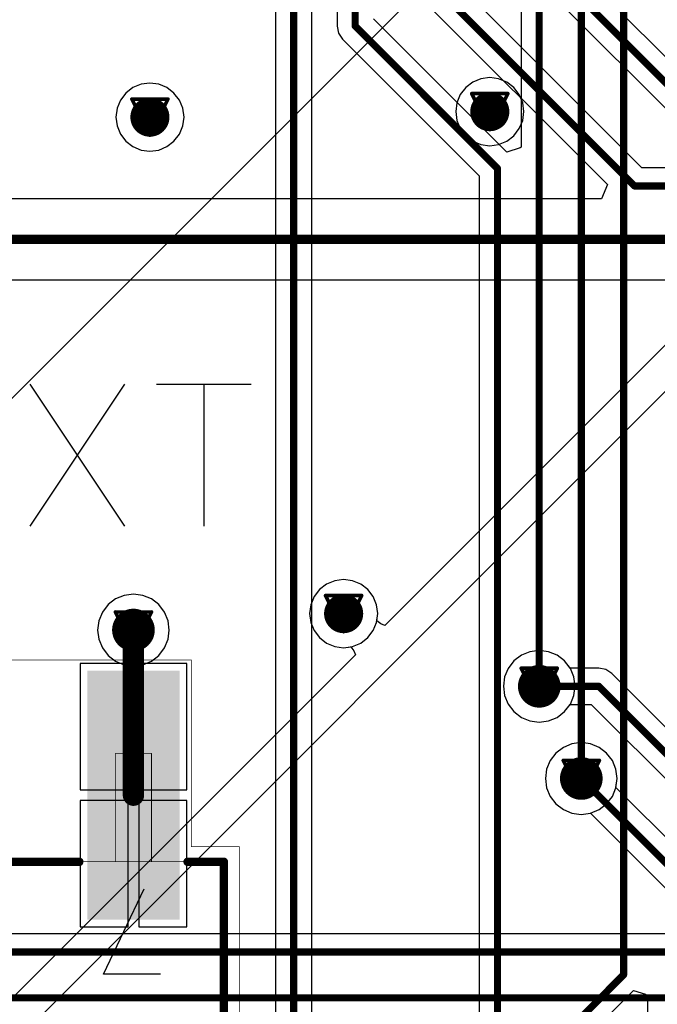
# Model space of a CAD drawing. Header units: millimetres. Extents: x 138 to 555, y 26 to 334.
# Tile 258 of 656: x 201 to 210, y 213 to 227. Entities that reach past the tile are written whole.
import ezdxf

# ---------------------------------------------------------------- set-up
doc = ezdxf.new("R2010")
doc.units = ezdxf.units.MM
for name, color, linetype in [('BottomLayer', 5, 'Continuous'), ('DrillDrawing', 1, 'Continuous'), ('Mechanical20', 56, 'Continuous'), ('Mechanical27', 56, 'Continuous'), ('MidLayer1', 16, 'Continuous'), ('MidLayer2', 76, 'Continuous'), ('MidLayer3', 90, 'Continuous'), ('MidLayer4', 156, 'Continuous'), ('MultiLayer', 9, 'Continuous'), ('TopLayer', 1, 'Continuous'), ('TopOverlay', 2, 'Continuous'), ('TopPaste', 8, 'Continuous'), ('TopSolder', 216, 'Continuous'), ('ViaHoleLayer', 16, 'Continuous')]:
    doc.layers.add(name, color=color, linetype=linetype)

# ---------------------------------------------------------------- blocks, each defined once
blk = doc.blocks.new('CON_SAMTEC_SSM_104_L_DH_518')
at = {"layer": 'Mechanical20', "const_width": 0.01}
for points in [[(4.625, 6.9), (-4.625, 6.9)], [(-4.625, 6.9), (-4.625, 4.275)], [(4.625, 6.9), (4.625, 4.275)], [(-5.3, 4.275), (-5.3, -4.275)], [(-4.625, 4.275), (-5.3, 4.275)], [(-5.3, 4.275), (-5.3, 4.075)], [(5.3, 4.275), (4.625, 4.275)], [(5.3, 4.275), (5.3, -4.075)], [(5.3, -4.075), (5.3, -4.275)], [(-4.625, -4.275), (-5.3, -4.275)], [(-4.625, -4.275), (-4.625, -6.9)], [(4.625, -4.275), (4.625, -6.9)], [(5.3, -4.275), (4.625, -4.275)], [(4.625, -6.9), (-4.625, -6.9)]]:
    blk.add_lwpolyline(points, dxfattribs=at)
at = {"layer": 'Mechanical20', "const_width": 0.005}
for points in [[(-4.627, 6.9, 1), (-4.623, 6.9, 1)], [(-4.627, 6.9, 1), (-4.623, 6.9, 1)], [(4.623, 6.9, 1), (4.627, 6.9, 1)], [(4.623, 6.9, 1), (4.627, 6.9, 1)], [(-5.302, 4.275, 1), (-5.298, 4.275, 1)], [(-5.302, 4.275, 1), (-5.298, 4.275, 1)], [(-5.302, 4.275, 1), (-5.298, 4.275, 1)], [(-4.627, 4.275, 1), (-4.623, 4.275, 1)], [(-4.627, 4.275, 1), (-4.623, 4.275, 1)], [(4.623, 4.275, 1), (4.627, 4.275, 1)], [(4.623, 4.275, 1), (4.627, 4.275, 1)], [(5.298, 4.275, 1), (5.302, 4.275, 1)], [(5.298, 4.275, 1), (5.302, 4.275, 1)], [(-5.302, 4.075, 1), (-5.298, 4.075, 1)], [(5.298, -4.075, 1), (5.302, -4.075, 1)], [(5.298, -4.075, 1), (5.302, -4.075, 1)], [(-5.302, -4.275, 1), (-5.298, -4.275, 1)], [(-5.302, -4.275, 1), (-5.298, -4.275, 1)], [(-4.627, -4.275, 1), (-4.623, -4.275, 1)], [(-4.627, -4.275, 1), (-4.623, -4.275, 1)], [(4.623, -4.275, 1), (4.627, -4.275, 1)], [(4.623, -4.275, 1), (4.627, -4.275, 1)], [(5.298, -4.275, 1), (5.302, -4.275, 1)], [(5.298, -4.275, 1), (5.302, -4.275, 1)], [(-4.627, -6.9, 1), (-4.623, -6.9, 1)], [(-4.627, -6.9, 1), (-4.623, -6.9, 1)], [(4.623, -6.9, 1), (4.627, -6.9, 1)], [(4.623, -6.9, 1), (4.627, -6.9, 1)]]:
    blk.add_lwpolyline(points, format="xyb", close=True, dxfattribs=at)
at = {"layer": 'Mechanical27'}
for p, q in [((-3.905, 3.74), (-4.077, 3.683)), ((-3.677, 3.74), (-3.905, 3.74)), ((-3.505, 3.683), (-3.677, 3.74)), ((3.6, 3.683), (3.715, 3.74)), ((3.715, 3.74), (3.943, 3.74)), ((3.943, 3.74), (4.057, 3.683)), ((-4.077, 3.683), (-4.134, 3.568)), ((-3.448, 3.568), (-3.505, 3.683)), ((3.486, 3.511), (3.543, 3.625)), ((3.543, 3.625), (3.6, 3.683)), ((4.057, 3.683), (4.115, 3.625)), ((4.115, 3.625), (4.172, 3.511)), ((-4.134, 3.568), (-4.134, 3.454)), ((-3.448, 3.454), (-3.448, 3.568)), ((3.486, 3.454), (3.486, 3.511)), ((4.172, 3.511), (4.172, 3.397)), ((-4.134, 3.454), (-4.077, 3.34)), ((-4.077, 3.34), (-3.962, 3.283)), ((-3.62, 3.283), (-3.505, 3.34)), ((-3.505, 3.34), (-3.448, 3.454)), ((4.172, 3.397), (4.115, 3.283)), ((-4.02, 3.168), (-3.848, 3.226)), ((-3.962, 3.283), (-3.734, 3.226)), ((-3.848, 3.226), (-3.62, 3.283)), ((-3.734, 3.226), (-3.563, 3.168)), ((4.115, 3.283), (4, 3.111)), ((-4.191, 2.94), (-4.134, 3.054)), ((-4.134, 3.054), (-4.02, 3.168)), ((-3.563, 3.168), (-3.448, 3.054)), ((-3.448, 3.054), (-3.391, 2.94)), ((4, 3.111), (3.429, 2.54)), ((-4.191, 2.769), (-4.191, 2.94)), ((-3.391, 2.94), (-3.391, 2.769)), ((-4.134, 2.654), (-4.191, 2.769)), ((-4.077, 2.597), (-4.134, 2.654)), ((-3.448, 2.654), (-3.505, 2.597)), ((-3.391, 2.769), (-3.448, 2.654)), ((-3.905, 2.54), (-4.077, 2.597)), ((-3.677, 2.54), (-3.905, 2.54)), ((-3.505, 2.597), (-3.677, 2.54)), ((3.429, 2.54), (4.229, 2.54)), ((-4.191, -2.483), (-3.391, -2.483)), ((-3.391, -2.483), (-3.962, -3.683)), ((3.67, -2.655), (3.842, -2.483)), ((3.842, -2.483), (3.842, -3.683)), ((3.556, -2.712), (3.67, -2.655))]:
    blk.add_line(p, q, dxfattribs=at)
at = {"layer": 'Mechanical27', "const_width": 0.01}
for points in [[(-4.064, 5.588), (-4.064, 4.065)], [(-3.556, 5.588), (-4.064, 5.588)], [(-3.556, 5.588), (-3.556, 4.065)], [(-1.016, 5.588), (-1.524, 5.588)], [(-1.524, 5.588), (-1.524, 4.065)], [(-1.016, 5.588), (-1.016, 4.065)], [(1.524, 5.588), (1.016, 5.588)], [(1.016, 5.588), (1.016, 4.065)], [(1.524, 5.588), (1.524, 4.065)], [(4.064, 5.588), (3.556, 5.588)], [(3.556, 5.588), (3.556, 4.065)], [(4.064, 5.588), (4.064, 4.065)], [(-5.08, 4.065), (-5.08, -4.065)], [(5.08, 4.065), (-5.08, 4.065)], [(5.08, 4.065), (5.08, -4.065)], [(5.08, -4.065), (-5.08, -4.065)], [(-4.064, -4.064), (-4.064, -5.587)], [(-3.556, -4.064), (-3.556, -5.587)], [(-1.524, -4.064), (-1.524, -5.587)], [(-1.016, -4.064), (-1.016, -5.587)], [(1.016, -4.065), (1.016, -5.588)], [(1.524, -4.065), (1.524, -5.588)], [(3.556, -4.065), (3.556, -5.588)], [(4.064, -4.065), (4.064, -5.588)], [(-3.556, -5.587), (-4.064, -5.587)], [(-1.016, -5.587), (-1.524, -5.587)], [(1.524, -5.588), (1.016, -5.588)], [(4.064, -5.588), (3.556, -5.588)]]:
    blk.add_lwpolyline(points, dxfattribs=at)
at = {"layer": 'Mechanical27', "const_width": 0.005}
for points in [[(-4.066, 5.588, 1), (-4.062, 5.588, 1)], [(-4.066, 5.588, 1), (-4.062, 5.588, 1)], [(-3.558, 5.588, 1), (-3.554, 5.588, 1)], [(-3.558, 5.588, 1), (-3.554, 5.588, 1)], [(-1.526, 5.588, 1), (-1.522, 5.588, 1)], [(-1.526, 5.588, 1), (-1.522, 5.588, 1)], [(-1.018, 5.588, 1), (-1.014, 5.588, 1)], [(-1.018, 5.588, 1), (-1.014, 5.588, 1)], [(1.014, 5.588, 1), (1.018, 5.588, 1)], [(1.014, 5.588, 1), (1.018, 5.588, 1)], [(1.522, 5.588, 1), (1.526, 5.588, 1)], [(1.522, 5.588, 1), (1.526, 5.588, 1)], [(3.554, 5.588, 1), (3.558, 5.588, 1)], [(3.554, 5.588, 1), (3.558, 5.588, 1)], [(4.062, 5.588, 1), (4.066, 5.588, 1)], [(4.062, 5.588, 1), (4.066, 5.588, 1)], [(-5.082, 4.065, 1), (-5.078, 4.065, 1)], [(-5.082, 4.065, 1), (-5.078, 4.065, 1)], [(-4.066, 4.065, 1), (-4.062, 4.065, 1)], [(-3.558, 4.065, 1), (-3.554, 4.065, 1)], [(-1.526, 4.065, 1), (-1.522, 4.065, 1)], [(-1.018, 4.065, 1), (-1.014, 4.065, 1)], [(1.014, 4.065, 1), (1.018, 4.065, 1)], [(1.522, 4.065, 1), (1.526, 4.065, 1)], [(3.554, 4.065, 1), (3.558, 4.065, 1)], [(4.062, 4.065, 1), (4.066, 4.065, 1)], [(5.078, 4.065, 1), (5.082, 4.065, 1)], [(5.078, 4.065, 1), (5.082, 4.065, 1)], [(-5.082, -4.065, 1), (-5.078, -4.065, 1)], [(-5.082, -4.065, 1), (-5.078, -4.065, 1)], [(-4.066, -4.064, 1), (-4.062, -4.064, 1)], [(-3.558, -4.064, 1), (-3.554, -4.064, 1)], [(-1.526, -4.064, 1), (-1.522, -4.064, 1)], [(-1.018, -4.064, 1), (-1.014, -4.064, 1)], [(1.014, -4.065, 1), (1.018, -4.065, 1)], [(1.522, -4.065, 1), (1.526, -4.065, 1)], [(3.554, -4.065, 1), (3.558, -4.065, 1)], [(4.062, -4.065, 1), (4.066, -4.065, 1)], [(5.078, -4.065, 1), (5.082, -4.065, 1)], [(5.078, -4.065, 1), (5.082, -4.065, 1)], [(-4.066, -5.587, 1), (-4.062, -5.587, 1)], [(-4.066, -5.587, 1), (-4.062, -5.587, 1)], [(-3.558, -5.587, 1), (-3.554, -5.587, 1)], [(-3.558, -5.587, 1), (-3.554, -5.587, 1)], [(-1.526, -5.587, 1), (-1.522, -5.587, 1)], [(-1.526, -5.587, 1), (-1.522, -5.587, 1)], [(-1.018, -5.587, 1), (-1.014, -5.587, 1)], [(-1.018, -5.587, 1), (-1.014, -5.587, 1)], [(1.014, -5.588, 1), (1.018, -5.588, 1)], [(1.014, -5.588, 1), (1.018, -5.588, 1)], [(1.522, -5.588, 1), (1.526, -5.588, 1)], [(1.522, -5.588, 1), (1.526, -5.588, 1)], [(3.554, -5.588, 1), (3.558, -5.588, 1)], [(3.554, -5.588, 1), (3.558, -5.588, 1)], [(4.062, -5.588, 1), (4.066, -5.588, 1)], [(4.062, -5.588, 1), (4.066, -5.588, 1)]]:
    blk.add_lwpolyline(points, format="xyb", close=True, dxfattribs=at)
at = {"layer": 'TopLayer'}
for points in [[(-4.41, 3.3), (-3.21, 3.3), (-4.41, 6.7), (-3.21, 6.7)], [(-1.87, 3.3), (-0.67, 3.3), (-1.87, 6.7), (-0.67, 6.7)], [(0.67, 3.3), (1.87, 3.3), (0.67, 6.7), (1.87, 6.7)], [(3.21, 3.3), (4.41, 3.3), (3.21, 6.7), (4.41, 6.7)], [(-4.41, -6.7), (-3.21, -6.7), (-4.41, -3.3), (-3.21, -3.3)], [(-1.87, -6.7), (-0.67, -6.7), (-1.87, -3.3), (-0.67, -3.3)], [(0.67, -6.7), (1.87, -6.7), (0.67, -3.3), (1.87, -3.3)], [(3.21, -6.7), (4.41, -6.7), (3.21, -3.3), (4.41, -3.3)]]:
    blk.add_solid(points, dxfattribs=at)
at = {"layer": 'TopOverlay'}
for p, q in [((4.897, -5.723), (4.897, -4.524)), ((5.183, -5.495), (5.068, -5.552)), ((5.068, -5.552), (4.897, -5.723))]:
    blk.add_line(p, q, dxfattribs=at)
at = {"layer": 'TopOverlay', "const_width": 0.12}
for points in [[(-5.08, 4.064), (-5.08, -4.064)], [(-4.572, 4.064), (-5.08, 4.064)], [(-2.032, 4.064), (-3.048, 4.064)], [(0.508, 4.064), (-0.508, 4.064)], [(3.048, 4.064), (2.032, 4.064)], [(5.08, 4.064), (4.572, 4.064)], [(5.08, 4.064), (5.08, -4.064)], [(-4.572, -4.064), (-5.08, -4.064)], [(-2.032, -4.064), (-3.048, -4.064)], [(0.508, -4.064), (-0.508, -4.064)], [(3.048, -4.064), (2.032, -4.064)], [(5.08, -4.064), (4.572, -4.064)]]:
    blk.add_lwpolyline(points, dxfattribs=at)
at = {"layer": 'TopOverlay', "const_width": 0.06}
for points in [[(-5.11, 4.064, 1), (-5.05, 4.064, 1)], [(-5.11, 4.064, 1), (-5.05, 4.064, 1)], [(-4.602, 4.064, 1), (-4.542, 4.064, 1)], [(-3.078, 4.064, 1), (-3.018, 4.064, 1)], [(-2.062, 4.064, 1), (-2.002, 4.064, 1)], [(-0.538, 4.064, 1), (-0.478, 4.064, 1)], [(0.478, 4.064, 1), (0.538, 4.064, 1)], [(2.002, 4.064, 1), (2.062, 4.064, 1)], [(3.018, 4.064, 1), (3.078, 4.064, 1)], [(4.542, 4.064, 1), (4.602, 4.064, 1)], [(5.05, 4.064, 1), (5.11, 4.064, 1)], [(5.05, 4.064, 1), (5.11, 4.064, 1)], [(-5.11, -4.064, 1), (-5.05, -4.064, 1)], [(-5.11, -4.064, 1), (-5.05, -4.064, 1)], [(-4.602, -4.064, 1), (-4.542, -4.064, 1)], [(-3.078, -4.064, 1), (-3.018, -4.064, 1)], [(-2.062, -4.064, 1), (-2.002, -4.064, 1)], [(-0.538, -4.064, 1), (-0.478, -4.064, 1)], [(0.478, -4.064, 1), (0.538, -4.064, 1)], [(2.002, -4.064, 1), (2.062, -4.064, 1)], [(3.018, -4.064, 1), (3.078, -4.064, 1)], [(4.542, -4.064, 1), (4.602, -4.064, 1)], [(5.05, -4.064, 1), (5.11, -4.064, 1)], [(5.05, -4.064, 1), (5.11, -4.064, 1)]]:
    blk.add_lwpolyline(points, format="xyb", close=True, dxfattribs=at)
at = {"layer": 'TopPaste'}
for points in [[(-4.41, 3.3), (-3.21, 3.3), (-4.41, 6.7), (-3.21, 6.7)], [(-1.87, 3.3), (-0.67, 3.3), (-1.87, 6.7), (-0.67, 6.7)], [(0.67, 3.3), (1.87, 3.3), (0.67, 6.7), (1.87, 6.7)], [(3.21, 3.3), (4.41, 3.3), (3.21, 6.7), (4.41, 6.7)], [(-4.41, -6.7), (-3.21, -6.7), (-4.41, -3.3), (-3.21, -3.3)], [(-1.87, -6.7), (-0.67, -6.7), (-1.87, -3.3), (-0.67, -3.3)], [(0.67, -6.7), (1.87, -6.7), (0.67, -3.3), (1.87, -3.3)], [(3.21, -6.7), (4.41, -6.7), (3.21, -3.3), (4.41, -3.3)]]:
    blk.add_solid(points, dxfattribs=at)
at = {"layer": 'TopSolder'}
for points in [[(-4.46, 3.25), (-3.16, 3.25), (-4.46, 6.75), (-3.16, 6.75)], [(-1.92, 3.25), (-0.62, 3.25), (-1.92, 6.75), (-0.62, 6.75)], [(0.62, 3.25), (1.92, 3.25), (0.62, 6.75), (1.92, 6.75)], [(3.16, 3.25), (4.46, 3.25), (3.16, 6.75), (4.46, 6.75)], [(-4.46, -6.75), (-3.16, -6.75), (-4.46, -3.25), (-3.16, -3.25)], [(-1.92, -6.75), (-0.62, -6.75), (-1.92, -3.25), (-0.62, -3.25)], [(0.62, -6.75), (1.92, -6.75), (0.62, -3.25), (1.92, -3.25)], [(3.16, -6.75), (4.46, -6.75), (3.16, -3.25), (4.46, -3.25)]]:
    blk.add_solid(points, dxfattribs=at)

msp = doc.modelspace()

# ---------------------------------------------------------------- linework, layer by layer
at = {"layer": 'BottomLayer'}
for p, q in [((210.422, 225.549), (207.399, 228.572)), ((207.038, 228.212), (210.136, 225.114)), ((209.405, 224.677), (206.335, 227.747)), ((205.975, 227.386), (208.92, 224.441)), ((217.015, 224.677), (209.405, 224.677)), ((208.92, 224.441), (208.837, 224.241)), ((208.837, 224.241), (184.486, 224.241)), ((184.25, 223.101), (214.122, 223.101)), ((207.961, 217.893), (207.83, 217.875)), ((208.091, 217.875), (207.961, 217.893)), ((207.709, 217.825), (207.604, 217.745)), ((207.83, 217.875), (207.709, 217.825)), ((208.213, 217.825), (208.091, 217.875)), ((208.317, 217.745), (208.213, 217.825)), ((207.524, 217.64), (207.474, 217.519)), ((207.604, 217.745), (207.524, 217.64)), ((208.395, 217.643), (208.317, 217.745)), ((208.799, 217.643), (208.395, 217.643)), ((208.896, 217.624), (208.799, 217.643)), ((208.979, 217.568), (208.896, 217.624)), ((207.474, 217.519), (207.457, 217.388)), ((210.732, 215.815), (208.979, 217.568)), ((207.457, 217.388), (207.474, 217.258)), ((207.474, 217.258), (207.524, 217.136)), ((207.524, 217.136), (207.604, 217.032)), ((208.317, 217.032), (208.395, 217.133)), ((208.395, 217.133), (208.693, 217.133)), ((208.693, 217.133), (210.447, 215.38)), ((207.604, 217.032), (207.709, 216.951)), ((207.709, 216.951), (207.83, 216.901)), ((208.091, 216.901), (208.213, 216.951)), ((208.213, 216.951), (208.317, 217.032)), ((207.83, 216.901), (207.961, 216.884)), ((207.961, 216.884), (208.091, 216.901)), ((208.3, 216.529), (208.195, 216.448)), ((208.421, 216.579), (208.3, 216.529)), ((208.552, 216.596), (208.421, 216.579)), ((208.682, 216.579), (208.552, 216.596)), ((208.804, 216.529), (208.682, 216.579)), ((208.908, 216.448), (208.804, 216.529)), ((208.195, 216.448), (208.115, 216.344)), ((208.989, 216.344), (208.908, 216.448)), ((208.115, 216.344), (208.065, 216.222)), ((209.039, 216.222), (208.989, 216.344)), ((208.065, 216.222), (208.048, 216.092)), ((208.048, 216.092), (208.065, 215.961)), ((209.056, 216.092), (209.039, 216.222)), ((209.039, 215.965), (209.056, 216.092)), ((208.065, 215.961), (208.115, 215.84)), ((210.292, 214.712), (209.039, 215.965)), ((208.115, 215.84), (208.195, 215.735)), ((208.195, 215.735), (208.3, 215.655)), ((208.3, 215.655), (208.421, 215.605)), ((208.421, 215.605), (208.552, 215.587)), ((208.552, 215.587), (208.679, 215.604)), ((208.679, 215.604), (210.006, 214.277)), ((214.324, 213.908), (197.61, 213.908))]:
    msp.add_line(p, q, dxfattribs=at)
for points, const_width in [([(206.911, 228.699), (210.316, 225.294)], 0.1), ([(205.848, 227.874), (209.3, 224.422)], 0.1), ([(209.3, 224.422), (217.45, 224.422)], 0.1), ([(184.25, 223.671), (218.644, 223.671)], 0.13), ([(207.961, 217.388), (208.799, 217.388)], 0.1), ([(208.799, 217.388), (210.627, 215.56)], 0.1), ([(208.552, 216.092), (210.186, 214.458)], 0.1), ([(197.175, 213.653), (214.553, 213.653)], 0.1), ([(195.32, 213.007), (212.098, 213.007)], 0.1)]:
    msp.add_lwpolyline(points, dxfattribs=dict(at, const_width=const_width))
for points, const_width in [([(202.349, 225.39, 1), (202.624, 225.39, 1)], 0.275), ([(207.128, 225.467, 1), (207.403, 225.467, 1)], 0.275), ([(209.275, 224.422, 1), (209.325, 224.422, 1)], 0.05), ([(209.275, 224.422, 1), (209.325, 224.422, 1)], 0.05), ([(205.073, 218.41, 1), (205.348, 218.41, 1)], 0.275), ([(202.105, 218.179, 1), (202.405, 218.179, 1)], 0.3), ([(207.811, 217.388, 1), (208.111, 217.388, 1)], 0.3), ([(207.936, 217.388, 1), (207.986, 217.388, 1)], 0.05), ([(208.774, 217.388, 1), (208.824, 217.388, 1)], 0.05), ([(208.774, 217.388, 1), (208.824, 217.388, 1)], 0.05), ([(208.402, 216.092, 1), (208.702, 216.092, 1)], 0.3), ([(208.527, 216.092, 1), (208.577, 216.092, 1)], 0.05)]:
    msp.add_lwpolyline(points, format="xyb", close=True, dxfattribs=dict(at, const_width=const_width))
at = {"layer": 'DrillDrawing', "const_width": 0.0508}
for points in [[(202.232, 225.644), (202.74, 225.644)], [(202.232, 225.644), (202.486, 225.136)], [(202.486, 225.136), (202.74, 225.644)], [(207.011, 225.721), (207.519, 225.721)], [(207.011, 225.721), (207.265, 225.213)], [(207.113, 225.62), (207.418, 225.62)], [(207.113, 225.62), (207.265, 225.315)], [(207.265, 225.213), (207.519, 225.721)], [(207.265, 225.315), (207.418, 225.62)], [(202.334, 225.542), (202.639, 225.542)], [(202.334, 225.542), (202.486, 225.237)], [(202.486, 225.237), (202.639, 225.542)], [(204.956, 218.664), (205.464, 218.664)], [(204.956, 218.664), (205.21, 218.156)], [(205.058, 218.563), (205.362, 218.563)], [(205.058, 218.563), (205.21, 218.258)], [(205.21, 218.156), (205.464, 218.664)], [(205.21, 218.258), (205.362, 218.563)], [(202.001, 218.433), (202.509, 218.433)], [(202.001, 218.433), (202.255, 217.925)], [(202.255, 217.925), (202.509, 218.433)], [(202.103, 218.332), (202.407, 218.332)], [(202.103, 218.332), (202.255, 218.027)], [(202.255, 218.027), (202.407, 218.332)], [(207.707, 217.642), (208.215, 217.642)], [(207.707, 217.642), (207.961, 217.134)], [(207.961, 217.134), (208.215, 217.642)], [(207.808, 217.541), (208.113, 217.541)], [(207.808, 217.541), (207.961, 217.236)], [(207.961, 217.236), (208.113, 217.541)], [(208.298, 216.346), (208.806, 216.346)], [(208.298, 216.346), (208.552, 215.838)], [(208.552, 215.838), (208.806, 216.346)], [(208.399, 216.244), (208.704, 216.244)], [(208.399, 216.244), (208.552, 215.939)], [(208.552, 215.939), (208.704, 216.244)]]:
    msp.add_lwpolyline(points, dxfattribs=at)
at = {"layer": 'DrillDrawing', "const_width": 0.0254}
for points in [[(202.22, 225.644, 1), (202.245, 225.644, 1)], [(202.22, 225.644, 1), (202.245, 225.644, 1)], [(202.728, 225.644, 1), (202.753, 225.644, 1)], [(202.728, 225.644, 1), (202.753, 225.644, 1)], [(206.999, 225.721, 1), (207.024, 225.721, 1)], [(206.999, 225.721, 1), (207.024, 225.721, 1)], [(207.1, 225.62, 1), (207.126, 225.62, 1)], [(207.1, 225.62, 1), (207.126, 225.62, 1)], [(207.405, 225.62, 1), (207.43, 225.62, 1)], [(207.405, 225.62, 1), (207.43, 225.62, 1)], [(207.507, 225.721, 1), (207.532, 225.721, 1)], [(207.507, 225.721, 1), (207.532, 225.721, 1)], [(202.321, 225.542, 1), (202.347, 225.542, 1)], [(202.321, 225.542, 1), (202.347, 225.542, 1)], [(202.626, 225.542, 1), (202.652, 225.542, 1)], [(202.626, 225.542, 1), (202.652, 225.542, 1)], [(202.474, 225.237, 1), (202.499, 225.237, 1)], [(202.474, 225.237, 1), (202.499, 225.237, 1)], [(207.253, 225.315, 1), (207.278, 225.315, 1)], [(207.253, 225.315, 1), (207.278, 225.315, 1)], [(207.253, 225.213, 1), (207.278, 225.213, 1)], [(207.253, 225.213, 1), (207.278, 225.213, 1)], [(202.474, 225.136, 1), (202.499, 225.136, 1)], [(202.474, 225.136, 1), (202.499, 225.136, 1)], [(204.943, 218.664, 1), (204.969, 218.664, 1)], [(204.943, 218.664, 1), (204.969, 218.664, 1)], [(205.045, 218.563, 1), (205.07, 218.563, 1)], [(205.045, 218.563, 1), (205.07, 218.563, 1)], [(205.35, 218.563, 1), (205.375, 218.563, 1)], [(205.35, 218.563, 1), (205.375, 218.563, 1)], [(205.451, 218.664, 1), (205.477, 218.664, 1)], [(205.451, 218.664, 1), (205.477, 218.664, 1)], [(201.988, 218.433, 1), (202.014, 218.433, 1)], [(201.988, 218.433, 1), (202.014, 218.433, 1)], [(202.496, 218.433, 1), (202.522, 218.433, 1)], [(202.496, 218.433, 1), (202.522, 218.433, 1)], [(202.09, 218.332, 1), (202.115, 218.332, 1)], [(202.09, 218.332, 1), (202.115, 218.332, 1)], [(202.395, 218.332, 1), (202.42, 218.332, 1)], [(202.395, 218.332, 1), (202.42, 218.332, 1)], [(205.197, 218.258, 1), (205.223, 218.258, 1)], [(205.197, 218.258, 1), (205.223, 218.258, 1)], [(205.197, 218.156, 1), (205.223, 218.156, 1)], [(205.197, 218.156, 1), (205.223, 218.156, 1)], [(202.242, 218.027, 1), (202.268, 218.027, 1)], [(202.242, 218.027, 1), (202.268, 218.027, 1)], [(202.242, 217.925, 1), (202.268, 217.925, 1)], [(202.242, 217.925, 1), (202.268, 217.925, 1)], [(207.694, 217.642, 1), (207.72, 217.642, 1)], [(207.694, 217.642, 1), (207.72, 217.642, 1)], [(208.202, 217.642, 1), (208.228, 217.642, 1)], [(208.202, 217.642, 1), (208.228, 217.642, 1)], [(207.796, 217.541, 1), (207.821, 217.541, 1)], [(207.796, 217.541, 1), (207.821, 217.541, 1)], [(208.101, 217.541, 1), (208.126, 217.541, 1)], [(208.101, 217.541, 1), (208.126, 217.541, 1)], [(207.948, 217.236, 1), (207.974, 217.236, 1)], [(207.948, 217.236, 1), (207.974, 217.236, 1)], [(207.948, 217.134, 1), (207.974, 217.134, 1)], [(207.948, 217.134, 1), (207.974, 217.134, 1)], [(208.285, 216.346, 1), (208.311, 216.346, 1)], [(208.285, 216.346, 1), (208.311, 216.346, 1)], [(208.793, 216.346, 1), (208.819, 216.346, 1)], [(208.793, 216.346, 1), (208.819, 216.346, 1)], [(208.387, 216.244, 1), (208.412, 216.244, 1)], [(208.387, 216.244, 1), (208.412, 216.244, 1)], [(208.692, 216.244, 1), (208.717, 216.244, 1)], [(208.692, 216.244, 1), (208.717, 216.244, 1)], [(208.539, 215.939, 1), (208.565, 215.939, 1)], [(208.539, 215.939, 1), (208.565, 215.939, 1)], [(208.539, 215.838, 1), (208.565, 215.838, 1)], [(208.539, 215.838, 1), (208.565, 215.838, 1)]]:
    msp.add_lwpolyline(points, format="xyb", close=True, dxfattribs=at)
at = {"layer": 'MidLayer1'}
for p, q in [((190.556, 211.448), (212.181, 233.073)), ((191.8, 203.601), (219.936, 231.737)), ((207.141, 225.93), (207.026, 225.882)), ((207.265, 225.947), (207.141, 225.93)), ((207.389, 225.93), (207.265, 225.947)), ((207.505, 225.882), (207.389, 225.93)), ((206.927, 225.806), (206.85, 225.707)), ((207.026, 225.882), (206.927, 225.806)), ((207.604, 225.806), (207.505, 225.882)), ((207.68, 225.707), (207.604, 225.806)), ((206.85, 225.707), (206.803, 225.591)), ((207.728, 225.591), (207.68, 225.707)), ((206.803, 225.591), (206.786, 225.467)), ((207.744, 225.467), (207.728, 225.591)), ((213.035, 225.49), (205.79, 218.245)), ((206.786, 225.467), (206.803, 225.343)), ((207.728, 225.343), (207.744, 225.467)), ((206.803, 225.343), (206.85, 225.228)), ((206.85, 225.228), (206.927, 225.129)), ((207.604, 225.129), (207.68, 225.228)), ((207.68, 225.228), (207.728, 225.343)), ((206.927, 225.129), (207.026, 225.053)), ((207.505, 225.053), (207.604, 225.129)), ((207.026, 225.053), (207.141, 225.005)), ((207.141, 225.005), (207.265, 224.988)), ((207.265, 224.988), (207.389, 225.005)), ((207.389, 225.005), (207.505, 225.053)), ((205.086, 218.873), (204.971, 218.825)), ((205.21, 218.889), (205.086, 218.873)), ((205.334, 218.873), (205.21, 218.889)), ((205.45, 218.825), (205.334, 218.873)), ((204.871, 218.749), (204.795, 218.65)), ((204.971, 218.825), (204.871, 218.749)), ((205.549, 218.749), (205.45, 218.825)), ((205.625, 218.65), (205.549, 218.749)), ((202.003, 218.616), (201.898, 218.536)), ((202.125, 218.666), (202.003, 218.616)), ((202.255, 218.683), (202.125, 218.666)), ((202.386, 218.666), (202.255, 218.683)), ((202.507, 218.616), (202.386, 218.666)), ((202.612, 218.536), (202.507, 218.616)), ((204.795, 218.65), (204.747, 218.534)), ((205.673, 218.534), (205.625, 218.65)), ((201.898, 218.536), (201.818, 218.431)), ((202.692, 218.431), (202.612, 218.536)), ((204.747, 218.534), (204.731, 218.41)), ((205.689, 218.41), (205.673, 218.534)), ((201.768, 218.31), (201.751, 218.179)), ((201.818, 218.431), (201.768, 218.31)), ((202.742, 218.31), (202.692, 218.431)), ((202.759, 218.179), (202.742, 218.31)), ((204.731, 218.41), (204.747, 218.286)), ((205.676, 218.31), (205.689, 218.41)), ((205.734, 218.265), (205.676, 218.31)), ((201.751, 218.179), (201.768, 218.049)), ((202.742, 218.049), (202.759, 218.179)), ((204.747, 218.286), (204.795, 218.171)), ((204.795, 218.171), (204.871, 218.072)), ((205.79, 218.245), (205.734, 218.265)), ((201.768, 218.049), (201.818, 217.927)), ((202.692, 217.927), (202.742, 218.049)), ((204.871, 218.072), (204.971, 217.995)), ((201.818, 217.927), (201.898, 217.823)), ((202.612, 217.823), (202.692, 217.927)), ((204.971, 217.995), (205.086, 217.948)), ((205.086, 217.948), (205.21, 217.931)), ((205.21, 217.931), (205.31, 217.944)), ((205.31, 217.944), (205.356, 217.887)), ((205.356, 217.887), (205.376, 217.83)), ((207.961, 217.893), (207.83, 217.875)), ((208.091, 217.875), (207.961, 217.893)), ((205.376, 217.83), (172.8, 185.254)), ((201.898, 217.823), (202.003, 217.742)), ((202.507, 217.742), (202.612, 217.823)), ((207.709, 217.825), (207.604, 217.745)), ((207.83, 217.875), (207.709, 217.825)), ((208.213, 217.825), (208.091, 217.875)), ((208.317, 217.745), (208.213, 217.825)), ((202.003, 217.742), (202.125, 217.692)), ((202.125, 217.692), (202.255, 217.675)), ((202.255, 217.675), (202.386, 217.692)), ((202.386, 217.692), (202.507, 217.742)), ((207.524, 217.64), (207.474, 217.519)), ((207.604, 217.745), (207.524, 217.64)), ((208.398, 217.64), (208.317, 217.745)), ((208.448, 217.519), (208.398, 217.64)), ((207.474, 217.519), (207.457, 217.388)), ((208.465, 217.388), (208.448, 217.519)), ((207.457, 217.388), (207.474, 217.258)), ((208.448, 217.258), (208.465, 217.388)), ((207.474, 217.258), (207.524, 217.136)), ((208.398, 217.136), (208.448, 217.258)), ((207.524, 217.136), (207.604, 217.032)), ((208.317, 217.032), (208.398, 217.136)), ((207.604, 217.032), (207.709, 216.951)), ((207.709, 216.951), (207.83, 216.901)), ((208.091, 216.901), (208.213, 216.951)), ((208.213, 216.951), (208.317, 217.032)), ((207.83, 216.901), (207.961, 216.884)), ((207.961, 216.884), (208.091, 216.901)), ((208.3, 216.529), (208.195, 216.448)), ((208.421, 216.579), (208.3, 216.529)), ((208.552, 216.596), (208.421, 216.579)), ((208.682, 216.579), (208.552, 216.596)), ((208.804, 216.529), (208.682, 216.579)), ((208.908, 216.448), (208.804, 216.529)), ((208.195, 216.448), (208.115, 216.344)), ((208.989, 216.344), (208.908, 216.448)), ((208.115, 216.344), (208.065, 216.222)), ((209.039, 216.222), (208.989, 216.344)), ((208.065, 216.222), (208.048, 216.092)), ((208.048, 216.092), (208.065, 215.961)), ((209.056, 216.092), (209.039, 216.222)), ((209.039, 215.961), (209.056, 216.092)), ((208.065, 215.961), (208.115, 215.84)), ((208.989, 215.84), (209.039, 215.961)), ((208.115, 215.84), (208.195, 215.735)), ((208.908, 215.735), (208.989, 215.84)), ((208.195, 215.735), (208.3, 215.655)), ((208.804, 215.655), (208.908, 215.735)), ((208.3, 215.655), (208.421, 215.605)), ((208.421, 215.605), (208.552, 215.587)), ((208.552, 215.587), (208.682, 215.605)), ((208.682, 215.605), (208.804, 215.655))]:
    msp.add_line(p, q, dxfattribs=at)
for points, const_width in [([(202.349, 225.39, 1), (202.624, 225.39, 1)], 0.275), ([(207.128, 225.467, 1), (207.403, 225.467, 1)], 0.275), ([(205.073, 218.41, 1), (205.348, 218.41, 1)], 0.275), ([(202.105, 218.179, 1), (202.405, 218.179, 1)], 0.3), ([(207.811, 217.388, 1), (208.111, 217.388, 1)], 0.3), ([(208.402, 216.092, 1), (208.702, 216.092, 1)], 0.3)]:
    msp.add_lwpolyline(points, format="xyb", close=True, dxfattribs=dict(at, const_width=const_width))
at = {"layer": 'MidLayer2'}
for p, q in [((207.961, 217.893), (207.83, 217.875)), ((208.091, 217.875), (207.961, 217.893)), ((207.709, 217.825), (207.604, 217.745)), ((207.83, 217.875), (207.709, 217.825)), ((208.213, 217.825), (208.091, 217.875)), ((208.317, 217.745), (208.213, 217.825)), ((207.524, 217.64), (207.474, 217.519)), ((207.604, 217.745), (207.524, 217.64)), ((208.398, 217.64), (208.317, 217.745)), ((208.448, 217.519), (208.398, 217.64)), ((207.474, 217.519), (207.457, 217.388)), ((208.465, 217.388), (208.448, 217.519)), ((207.457, 217.388), (207.474, 217.258)), ((208.448, 217.258), (208.465, 217.388)), ((207.474, 217.258), (207.524, 217.136)), ((208.398, 217.136), (208.448, 217.258)), ((207.524, 217.136), (207.604, 217.032)), ((208.317, 217.032), (208.398, 217.136)), ((207.604, 217.032), (207.709, 216.951)), ((207.709, 216.951), (207.83, 216.901)), ((208.091, 216.901), (208.213, 216.951)), ((208.213, 216.951), (208.317, 217.032)), ((207.83, 216.901), (207.961, 216.884)), ((207.961, 216.884), (208.091, 216.901)), ((208.3, 216.529), (208.195, 216.448)), ((208.421, 216.579), (208.3, 216.529)), ((208.552, 216.596), (208.421, 216.579)), ((208.682, 216.579), (208.552, 216.596)), ((208.804, 216.529), (208.682, 216.579)), ((208.908, 216.448), (208.804, 216.529)), ((208.195, 216.448), (208.115, 216.344)), ((208.989, 216.344), (208.908, 216.448)), ((208.115, 216.344), (208.065, 216.222)), ((209.039, 216.222), (208.989, 216.344)), ((208.065, 216.222), (208.048, 216.092)), ((208.048, 216.092), (208.065, 215.961)), ((209.056, 216.092), (209.039, 216.222)), ((209.039, 215.961), (209.056, 216.092)), ((208.065, 215.961), (208.115, 215.84)), ((208.989, 215.84), (209.039, 215.961)), ((208.115, 215.84), (208.195, 215.735)), ((208.908, 215.735), (208.989, 215.84)), ((208.195, 215.735), (208.3, 215.655)), ((208.804, 215.655), (208.908, 215.735)), ((208.3, 215.655), (208.421, 215.605)), ((208.421, 215.605), (208.552, 215.587)), ((208.552, 215.587), (208.682, 215.605)), ((208.682, 215.605), (208.804, 215.655))]:
    msp.add_line(p, q, dxfattribs=at)
for points, const_width in [([(202.349, 225.39, 1), (202.624, 225.39, 1)], 0.275), ([(207.128, 225.467, 1), (207.403, 225.467, 1)], 0.275), ([(205.073, 218.41, 1), (205.348, 218.41, 1)], 0.275), ([(202.105, 218.179, 1), (202.405, 218.179, 1)], 0.3), ([(207.811, 217.388, 1), (208.111, 217.388, 1)], 0.3), ([(208.402, 216.092, 1), (208.702, 216.092, 1)], 0.3)]:
    msp.add_lwpolyline(points, format="xyb", close=True, dxfattribs=dict(at, const_width=const_width))
at = {"layer": 'MidLayer3'}
for p, q in [((207.961, 217.893), (207.83, 217.875)), ((208.091, 217.875), (207.961, 217.893)), ((207.709, 217.825), (207.604, 217.745)), ((207.83, 217.875), (207.709, 217.825)), ((208.213, 217.825), (208.091, 217.875)), ((208.317, 217.745), (208.213, 217.825)), ((207.524, 217.64), (207.474, 217.519)), ((207.604, 217.745), (207.524, 217.64)), ((208.398, 217.64), (208.317, 217.745)), ((208.448, 217.519), (208.398, 217.64)), ((207.474, 217.519), (207.457, 217.388)), ((208.465, 217.388), (208.448, 217.519)), ((207.457, 217.388), (207.474, 217.258)), ((208.448, 217.258), (208.465, 217.388)), ((207.474, 217.258), (207.524, 217.136)), ((208.398, 217.136), (208.448, 217.258)), ((207.524, 217.136), (207.604, 217.032)), ((208.317, 217.032), (208.398, 217.136)), ((207.604, 217.032), (207.709, 216.951)), ((207.709, 216.951), (207.83, 216.901)), ((208.091, 216.901), (208.213, 216.951)), ((208.213, 216.951), (208.317, 217.032)), ((207.83, 216.901), (207.961, 216.884)), ((207.961, 216.884), (208.091, 216.901)), ((208.3, 216.529), (208.195, 216.448)), ((208.421, 216.579), (208.3, 216.529)), ((208.552, 216.596), (208.421, 216.579)), ((208.682, 216.579), (208.552, 216.596)), ((208.804, 216.529), (208.682, 216.579)), ((208.908, 216.448), (208.804, 216.529)), ((208.195, 216.448), (208.115, 216.344)), ((208.989, 216.344), (208.908, 216.448)), ((208.115, 216.344), (208.065, 216.222)), ((209.039, 216.222), (208.989, 216.344)), ((208.065, 216.222), (208.048, 216.092)), ((208.048, 216.092), (208.065, 215.961)), ((209.056, 216.092), (209.039, 216.222)), ((209.039, 215.961), (209.056, 216.092)), ((208.065, 215.961), (208.115, 215.84)), ((208.989, 215.84), (209.039, 215.961)), ((208.115, 215.84), (208.195, 215.735)), ((208.908, 215.735), (208.989, 215.84)), ((208.195, 215.735), (208.3, 215.655)), ((208.804, 215.655), (208.908, 215.735)), ((208.3, 215.655), (208.421, 215.605)), ((208.421, 215.605), (208.552, 215.587)), ((208.552, 215.587), (208.682, 215.605)), ((208.682, 215.605), (208.804, 215.655))]:
    msp.add_line(p, q, dxfattribs=at)
for points, const_width in [([(202.349, 225.39, 1), (202.624, 225.39, 1)], 0.275), ([(207.128, 225.467, 1), (207.403, 225.467, 1)], 0.275), ([(205.073, 218.41, 1), (205.348, 218.41, 1)], 0.275), ([(202.105, 218.179, 1), (202.405, 218.179, 1)], 0.3), ([(207.811, 217.388, 1), (208.111, 217.388, 1)], 0.3), ([(208.402, 216.092, 1), (208.702, 216.092, 1)], 0.3)]:
    msp.add_lwpolyline(points, format="xyb", close=True, dxfattribs=dict(at, const_width=const_width))
at = {"layer": 'MidLayer4'}
for p, q in [((207.141, 225.93), (207.026, 225.882)), ((207.265, 225.947), (207.141, 225.93)), ((207.389, 225.93), (207.265, 225.947)), ((207.505, 225.882), (207.389, 225.93)), ((202.247, 225.805), (202.148, 225.728)), ((202.362, 225.852), (202.247, 225.805)), ((202.486, 225.869), (202.362, 225.852)), ((202.61, 225.852), (202.486, 225.869)), ((202.726, 225.805), (202.61, 225.852)), ((202.825, 225.728), (202.726, 225.805)), ((206.927, 225.806), (206.85, 225.707)), ((207.026, 225.882), (206.927, 225.806)), ((207.604, 225.806), (207.505, 225.882)), ((207.68, 225.707), (207.604, 225.806)), ((202.148, 225.728), (202.072, 225.629)), ((202.901, 225.629), (202.825, 225.728)), ((206.85, 225.707), (206.803, 225.591)), ((207.728, 225.591), (207.68, 225.707)), ((202.024, 225.514), (202.007, 225.39)), ((202.072, 225.629), (202.024, 225.514)), ((202.949, 225.514), (202.901, 225.629)), ((202.966, 225.39), (202.949, 225.514)), ((206.803, 225.591), (206.786, 225.467)), ((207.744, 225.467), (207.728, 225.591)), ((202.007, 225.39), (202.024, 225.266)), ((202.949, 225.266), (202.966, 225.39)), ((206.786, 225.467), (206.803, 225.343)), ((207.728, 225.343), (207.744, 225.467)), ((202.024, 225.266), (202.072, 225.15)), ((202.901, 225.15), (202.949, 225.266)), ((206.803, 225.343), (206.85, 225.228)), ((206.85, 225.228), (206.927, 225.129)), ((207.604, 225.129), (207.68, 225.228)), ((207.68, 225.228), (207.728, 225.343)), ((202.072, 225.15), (202.148, 225.051)), ((202.825, 225.051), (202.901, 225.15)), ((206.927, 225.129), (207.026, 225.053)), ((207.505, 225.053), (207.604, 225.129)), ((202.148, 225.051), (202.247, 224.975)), ((202.247, 224.975), (202.362, 224.927)), ((202.61, 224.927), (202.726, 224.975)), ((202.726, 224.975), (202.825, 225.051)), ((207.026, 225.053), (207.141, 225.005)), ((207.141, 225.005), (207.265, 224.988)), ((207.265, 224.988), (207.389, 225.005)), ((207.389, 225.005), (207.505, 225.053)), ((202.362, 224.927), (202.486, 224.911)), ((202.486, 224.911), (202.61, 224.927)), ((205.086, 218.873), (204.971, 218.825)), ((205.21, 218.889), (205.086, 218.873)), ((205.334, 218.873), (205.21, 218.889)), ((205.45, 218.825), (205.334, 218.873)), ((204.871, 218.749), (204.795, 218.65)), ((204.971, 218.825), (204.871, 218.749)), ((205.549, 218.749), (205.45, 218.825)), ((205.625, 218.65), (205.549, 218.749)), ((202.003, 218.616), (201.898, 218.536)), ((202.125, 218.666), (202.003, 218.616)), ((202.255, 218.683), (202.125, 218.666)), ((202.386, 218.666), (202.255, 218.683)), ((202.507, 218.616), (202.386, 218.666)), ((202.612, 218.536), (202.507, 218.616)), ((204.795, 218.65), (204.747, 218.534)), ((205.673, 218.534), (205.625, 218.65)), ((201.898, 218.536), (201.818, 218.431)), ((202.692, 218.431), (202.612, 218.536)), ((204.747, 218.534), (204.731, 218.41)), ((205.689, 218.41), (205.673, 218.534)), ((201.768, 218.31), (201.751, 218.179)), ((201.818, 218.431), (201.768, 218.31)), ((202.742, 218.31), (202.692, 218.431)), ((202.759, 218.179), (202.742, 218.31)), ((204.731, 218.41), (204.747, 218.286)), ((205.673, 218.286), (205.689, 218.41)), ((201.751, 218.179), (201.768, 218.049)), ((202.742, 218.049), (202.759, 218.179)), ((204.747, 218.286), (204.795, 218.171)), ((204.795, 218.171), (204.871, 218.072)), ((205.549, 218.072), (205.625, 218.171)), ((205.625, 218.171), (205.673, 218.286)), ((201.768, 218.049), (201.818, 217.927)), ((202.692, 217.927), (202.742, 218.049)), ((204.871, 218.072), (204.971, 217.995)), ((205.45, 217.995), (205.549, 218.072)), ((201.818, 217.927), (201.898, 217.823)), ((202.612, 217.823), (202.692, 217.927)), ((204.971, 217.995), (205.086, 217.948)), ((205.086, 217.948), (205.21, 217.931)), ((205.21, 217.931), (205.334, 217.948)), ((205.334, 217.948), (205.45, 217.995)), ((207.961, 217.893), (207.83, 217.875)), ((208.091, 217.875), (207.961, 217.893)), ((201.898, 217.823), (202.003, 217.742)), ((202.507, 217.742), (202.612, 217.823)), ((207.709, 217.825), (207.604, 217.745)), ((207.83, 217.875), (207.709, 217.825)), ((208.213, 217.825), (208.091, 217.875)), ((208.317, 217.745), (208.213, 217.825)), ((202.003, 217.742), (202.125, 217.692)), ((202.125, 217.692), (202.255, 217.675)), ((202.255, 217.675), (202.386, 217.692)), ((202.386, 217.692), (202.507, 217.742)), ((207.524, 217.64), (207.474, 217.519)), ((207.604, 217.745), (207.524, 217.64)), ((208.398, 217.64), (208.317, 217.745)), ((208.448, 217.519), (208.398, 217.64)), ((207.474, 217.519), (207.457, 217.388)), ((208.465, 217.388), (208.448, 217.519)), ((207.457, 217.388), (207.474, 217.258)), ((208.448, 217.258), (208.465, 217.388)), ((207.474, 217.258), (207.524, 217.136)), ((208.398, 217.136), (208.448, 217.258)), ((207.524, 217.136), (207.604, 217.032)), ((208.317, 217.032), (208.398, 217.136)), ((207.604, 217.032), (207.709, 216.951)), ((207.709, 216.951), (207.83, 216.901)), ((208.091, 216.901), (208.213, 216.951)), ((208.213, 216.951), (208.317, 217.032)), ((207.83, 216.901), (207.961, 216.884)), ((207.961, 216.884), (208.091, 216.901)), ((208.3, 216.529), (208.195, 216.448)), ((208.421, 216.579), (208.3, 216.529)), ((208.552, 216.596), (208.421, 216.579)), ((208.682, 216.579), (208.552, 216.596)), ((208.804, 216.529), (208.682, 216.579)), ((208.908, 216.448), (208.804, 216.529)), ((208.195, 216.448), (208.115, 216.344)), ((208.989, 216.344), (208.908, 216.448)), ((208.115, 216.344), (208.065, 216.222)), ((209.039, 216.222), (208.989, 216.344)), ((208.065, 216.222), (208.048, 216.092)), ((208.048, 216.092), (208.065, 215.961)), ((209.056, 216.092), (209.039, 216.222)), ((209.039, 215.961), (209.056, 216.092)), ((208.065, 215.961), (208.115, 215.84)), ((208.989, 215.84), (209.039, 215.961)), ((208.115, 215.84), (208.195, 215.735)), ((208.908, 215.735), (208.989, 215.84)), ((208.195, 215.735), (208.3, 215.655)), ((208.804, 215.655), (208.908, 215.735)), ((208.3, 215.655), (208.421, 215.605)), ((208.421, 215.605), (208.552, 215.587)), ((208.552, 215.587), (208.682, 215.605)), ((208.682, 215.605), (208.804, 215.655))]:
    msp.add_line(p, q, dxfattribs=at)
for points, const_width in [([(202.349, 225.39, 1), (202.624, 225.39, 1)], 0.275), ([(207.128, 225.467, 1), (207.403, 225.467, 1)], 0.275), ([(205.073, 218.41, 1), (205.348, 218.41, 1)], 0.275), ([(202.105, 218.179, 1), (202.405, 218.179, 1)], 0.3), ([(207.811, 217.388, 1), (208.111, 217.388, 1)], 0.3), ([(208.402, 216.092, 1), (208.702, 216.092, 1)], 0.3)]:
    msp.add_lwpolyline(points, format="xyb", close=True, dxfattribs=dict(at, const_width=const_width))
at = {"layer": 'MultiLayer'}
for points, const_width in [([(202.349, 225.39, 1), (202.624, 225.39, 1)], 0.275), ([(207.128, 225.467, 1), (207.403, 225.467, 1)], 0.275), ([(205.073, 218.41, 1), (205.348, 218.41, 1)], 0.275), ([(202.105, 218.179, 1), (202.405, 218.179, 1)], 0.3), ([(207.811, 217.388, 1), (208.111, 217.388, 1)], 0.3), ([(208.402, 216.092, 1), (208.702, 216.092, 1)], 0.3)]:
    msp.add_lwpolyline(points, format="xyb", close=True, dxfattribs=dict(at, const_width=const_width))
at = {"layer": 'TopLayer'}
for p, q in [((205.118, 238.708), (205.118, 226.669)), ((204.762, 211.619), (204.762, 238.612)), ((207.706, 236.598), (207.706, 224.969)), ((204.252, 234.908), (204.252, 211.725)), ((207.506, 224.896), (205.628, 226.774)), ((205.118, 226.669), (205.138, 226.571)), ((205.138, 226.571), (205.193, 226.488)), ((205.193, 226.488), (207.118, 224.563)), ((207.693, 224.959), (207.506, 224.896)), ((207.706, 224.969), (207.693, 224.959)), ((207.118, 224.563), (207.118, 201.983)), ((202.18, 217.707), (201.505, 217.707)), ((201.505, 217.707), (201.505, 215.932)), ((202.18, 215.932), (202.18, 217.707)), ((203.005, 217.707), (202.33, 217.707)), ((202.33, 217.707), (202.33, 215.932)), ((203.005, 215.932), (203.005, 217.707)), ((201.505, 215.932), (202.18, 215.932)), ((202.33, 215.932), (203.005, 215.932)), ((202.18, 215.782), (201.505, 215.782)), ((201.505, 215.782), (201.505, 214.007)), ((202.18, 214.007), (202.18, 215.782)), ((203.005, 215.782), (202.33, 215.782)), ((202.33, 215.782), (202.33, 214.007)), ((203.005, 214.007), (203.005, 215.782)), ((201.505, 214.007), (202.18, 214.007)), ((202.33, 214.007), (203.005, 214.007)), ((208.536, 212.362), (209.285, 213.111)), ((209.285, 213.111), (209.455, 213.058)), ((209.455, 213.058), (209.485, 213.036)), ((209.485, 213.036), (209.485, 205.213))]:
    msp.add_line(p, q, dxfattribs=at)
for points, const_width in [([(205.373, 226.669), (205.373, 243.337)], 0.1), ([(204.507, 211.619), (204.507, 239.046)], 0.1), ([(207.961, 217.388), (207.961, 236.598)], 0.1), ([(208.552, 216.092), (208.552, 236.309)], 0.1), ([(209.148, 213.334), (209.148, 231.597)], 0.1), ([(205.373, 226.669), (207.373, 224.669)], 0.1), ([(207.373, 201.983), (207.373, 224.669)], 0.1), ([(202.255, 215.857), (202.255, 218.179)], 0.3), ([(208.049, 212.235), (209.148, 213.334)], 0.1)]:
    msp.add_lwpolyline(points, dxfattribs=dict(at, const_width=const_width))
for points, const_width in [([(205.348, 226.669, 1), (205.398, 226.669, 1)], 0.05), ([(205.348, 226.669, 1), (205.398, 226.669, 1)], 0.05), ([(202.349, 225.39, 1), (202.624, 225.39, 1)], 0.275), ([(207.128, 225.467, 1), (207.403, 225.467, 1)], 0.275), ([(207.348, 224.669, 1), (207.398, 224.669, 1)], 0.05), ([(207.348, 224.669, 1), (207.398, 224.669, 1)], 0.05), ([(205.073, 218.41, 1), (205.348, 218.41, 1)], 0.275), ([(202.105, 218.179, 1), (202.405, 218.179, 1)], 0.3), ([(202.18, 218.179, 1), (202.33, 218.179, 1)], 0.15), ([(207.811, 217.388, 1), (208.111, 217.388, 1)], 0.3), ([(207.936, 217.388, 1), (207.986, 217.388, 1)], 0.05), ([(208.402, 216.092, 1), (208.702, 216.092, 1)], 0.3), ([(208.527, 216.092, 1), (208.577, 216.092, 1)], 0.05), ([(202.18, 215.857, 1), (202.33, 215.857, 1)], 0.15), ([(209.123, 213.334, 1), (209.173, 213.334, 1)], 0.05), ([(209.123, 213.334, 1), (209.173, 213.334, 1)], 0.05)]:
    msp.add_lwpolyline(points, format="xyb", close=True, dxfattribs=dict(at, const_width=const_width))
at = {"layer": 'TopOverlay'}
for p, q in [((200.796, 221.638), (202.129, 219.639)), ((202.129, 221.638), (200.796, 219.639)), ((202.577, 221.638), (203.91, 221.638)), ((203.243, 221.638), (203.243, 219.639))]:
    msp.add_line(p, q, dxfattribs=at)
at = {"layer": 'ViaHoleLayer', "const_width": 0.15}
for points in [[(202.411, 225.39, 1), (202.561, 225.39, 1)], [(207.19, 225.467, 1), (207.34, 225.467, 1)], [(205.135, 218.41, 1), (205.285, 218.41, 1)], [(202.18, 218.179, 1), (202.33, 218.179, 1)], [(207.886, 217.388, 1), (208.036, 217.388, 1)], [(208.477, 216.092, 1), (208.627, 216.092, 1)]]:
    msp.add_lwpolyline(points, format="xyb", close=True, dxfattribs=at)

# ---------------------------------------------------------------- block references
at = {"rotation": 180}
msp.add_blockref('CON_SAMTEC_SSM_104_L_DH_518', (198.445, 210.857), dxfattribs=at)

doc.saveas('drawing.dxf')
